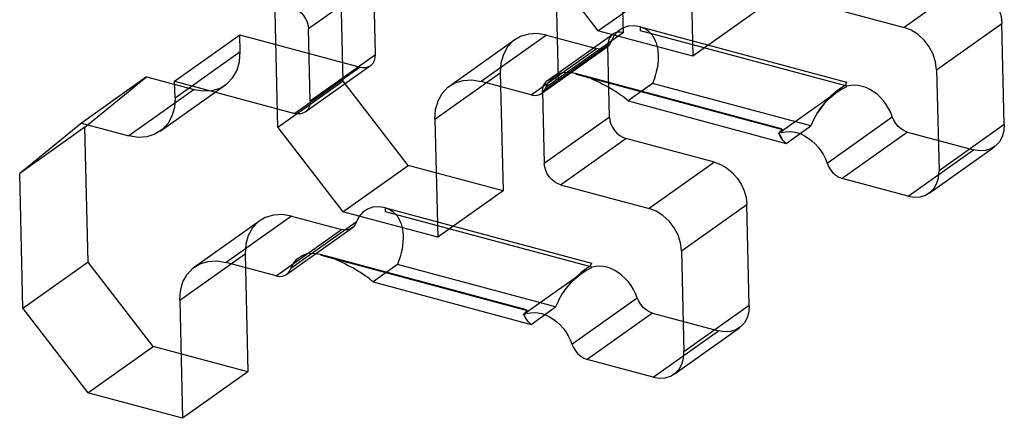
# Model space of a CAD drawing. Header units: millimetres. Extents: x 6 to 414, y 7 to 290.
# Tile 279 of 341: x 201.359 to 201.62, y 140.242 to 140.348. Entities that reach past the tile are written whole.
import ezdxf

# ---------------------------------------------------------------- set-up
doc = ezdxf.new("R2010")
doc.units = ezdxf.units.MM
doc.header["$LTSCALE"] = 23.1
doc.layers.get('0').update_dxf_attribs({"linetype": 'CONTINUOUS'})

msp = doc.modelspace()

# ---------------------------------------------------------------- linework, layer by layer
at = {"color": 6, "linetype": 'Continuous'}
for p, q in [((201.51914, 140.34442), (201.51839, 140.37575)), ((201.44475, 140.33157), (201.4439, 140.36738)), ((201.49516, 140.36732), (201.51239, 140.34491)), ((201.53685, 140.36948), (201.53759, 140.33815)), ((201.50105, 140.36345), (201.50179, 140.33211)), ((201.45287, 140.35775), (201.43553, 140.34545)), ((201.45333, 140.33864), (201.45287, 140.35775)), ((201.51239, 140.34491), (201.52973, 140.35721)), ((201.61108, 140.3581), (201.59373, 140.3458)), ((201.42741, 140.31927), (201.42656, 140.35508)), ((201.57021, 140.35211), (201.59373, 140.3458)), ((201.55493, 140.35045), (201.53759, 140.33815)), ((201.60234, 140.33459), (201.61969, 140.34689)), ((201.62032, 140.32004), (201.61969, 140.34689)), ((201.39996, 140.33156), (201.41731, 140.34386)), ((201.41731, 140.34386), (201.44923, 140.3353)), ((201.41741, 140.33939), (201.41731, 140.34386)), ((201.43598, 140.32634), (201.43553, 140.34545)), ((201.49872, 140.34377), (201.48138, 140.33147)), ((201.51914, 140.34442), (201.49859, 140.32982)), ((201.49872, 140.34377), (201.51204, 140.3402)), ((201.499, 140.33172), (201.51635, 140.34402)), ((201.53759, 140.33815), (201.51239, 140.34491)), ((201.47302, 140.33028), (201.49036, 140.34258)), ((201.4977, 140.32876), (201.51504, 140.34107)), ((201.51549, 140.32196), (201.51504, 140.34107)), ((201.40007, 140.32708), (201.41741, 140.33939)), ((201.43598, 140.32634), (201.45333, 140.33864)), ((201.4947, 140.3279), (201.51204, 140.3402)), ((201.51483, 140.3406), (201.49749, 140.32829)), ((201.43467, 140.32339), (201.45202, 140.33569)), ((201.44923, 140.3353), (201.43189, 140.32299)), ((201.46909, 140.32143), (201.48644, 140.33373)), ((201.48644, 140.33373), (201.48718, 140.30239)), ((201.60234, 140.33459), (201.60298, 140.30774)), ((201.39253, 140.33272), (201.37519, 140.32042)), ((201.37615, 140.31933), (201.39253, 140.33272)), ((201.39253, 140.33272), (201.40513, 140.32934)), ((201.39615, 140.31823), (201.41349, 140.33053)), ((201.39996, 140.33156), (201.43189, 140.32299)), ((201.40007, 140.32708), (201.39996, 140.33156)), ((201.44475, 140.33157), (201.42741, 140.31927)), ((201.46198, 140.30916), (201.44475, 140.33157)), ((201.4947, 140.3279), (201.48138, 140.33147)), ((201.52691, 140.33091), (201.5204, 140.3263)), ((201.56891, 140.31964), (201.52691, 140.33091)), ((201.40513, 140.32934), (201.38779, 140.31704)), ((201.4977, 140.32876), (201.49815, 140.30966)), ((201.57627, 140.32891), (201.56028, 140.31757)), ((201.5204, 140.3263), (201.56241, 140.31503)), ((201.37519, 140.32042), (201.35881, 140.30702)), ((201.37519, 140.32042), (201.38779, 140.31704)), ((201.46909, 140.32143), (201.46984, 140.29009)), ((201.51549, 140.32196), (201.49815, 140.30966)), ((201.57324, 140.30979), (201.59058, 140.32209)), ((201.62032, 140.32004), (201.60298, 140.30774)), ((201.37615, 140.31933), (201.35881, 140.30702)), ((201.377, 140.28352), (201.37615, 140.31933)), ((201.42741, 140.31927), (201.44463, 140.29686)), ((201.56241, 140.31503), (201.56891, 140.31964)), ((201.59461, 140.31804), (201.57727, 140.30574)), ((201.59461, 140.31804), (201.61214, 140.31334)), ((201.50246, 140.30406), (201.5198, 140.31636)), ((201.54332, 140.31005), (201.5198, 140.31636)), ((201.59479, 140.30104), (201.61214, 140.31334)), ((201.60036, 140.30183), (201.61771, 140.31414)), ((201.54332, 140.31005), (201.52598, 140.29775)), ((201.35966, 140.27122), (201.35881, 140.30702)), ((201.44463, 140.29686), (201.46198, 140.30916)), ((201.48718, 140.30239), (201.46198, 140.30916)), ((201.59479, 140.30104), (201.57727, 140.30574)), ((201.48718, 140.30239), (201.46984, 140.29009)), ((201.50246, 140.30406), (201.52598, 140.29775)), ((201.46984, 140.29009), (201.44463, 140.29686)), ((201.53459, 140.28654), (201.55194, 140.29884)), ((201.55257, 140.27199), (201.55194, 140.29884)), ((201.40527, 140.28223), (201.42261, 140.29453)), ((201.43097, 140.29572), (201.41363, 140.28342)), ((201.44818, 140.29407), (201.43084, 140.28177)), ((201.43097, 140.29572), (201.44429, 140.29215)), ((201.42695, 140.27984), (201.44429, 140.29215)), ((201.44708, 140.29254), (201.42973, 140.28024)), ((201.53459, 140.28654), (201.53523, 140.25968)), ((201.377, 140.28352), (201.35966, 140.27122)), ((201.39423, 140.2611), (201.377, 140.28352)), ((201.40134, 140.27337), (201.41869, 140.28567)), ((201.42695, 140.27984), (201.41363, 140.28342)), ((201.41869, 140.28567), (201.41943, 140.25434)), ((201.45915, 140.28286), (201.45265, 140.27825)), ((201.50116, 140.27159), (201.45915, 140.28286)), ((201.50852, 140.28085), (201.49253, 140.26952)), ((201.45265, 140.27825), (201.49465, 140.26697)), ((201.40134, 140.27337), (201.40208, 140.24204)), ((201.50549, 140.26173), (201.52283, 140.27404)), ((201.35966, 140.27122), (201.37688, 140.2488)), ((201.49465, 140.26697), (201.50116, 140.27159)), ((201.55257, 140.27199), (201.53523, 140.25968)), ((201.52686, 140.26999), (201.50952, 140.25769)), ((201.52686, 140.26999), (201.54438, 140.26529)), ((201.52704, 140.25299), (201.54438, 140.26529)), ((201.53261, 140.25378), (201.54996, 140.26608)), ((201.37688, 140.2488), (201.39423, 140.2611)), ((201.41943, 140.25434), (201.39423, 140.2611)), ((201.52704, 140.25299), (201.50952, 140.25769)), ((201.41943, 140.25434), (201.40208, 140.24204)), ((201.40208, 140.24204), (201.37688, 140.2488))]:
    msp.add_line(p, q, dxfattribs=at)
at = {"color": 7, "linetype": 'Continuous'}
for p, q in [((201.52371, 140.34596), (201.57845, 140.33128)), ((201.52374, 140.34492), (201.52371, 140.34596)), ((201.57861, 140.3302), (201.52374, 140.34492)), ((201.50637, 140.33366), (201.5611, 140.31897)), ((201.50674, 140.33333), (201.50637, 140.33366)), ((201.56147, 140.31864), (201.50674, 140.33333)), ((201.57845, 140.33128), (201.57811, 140.33044)), ((201.56971, 140.32137), (201.57068, 140.3231)), ((201.56974, 140.32143), (201.56891, 140.31964)), ((201.5611, 140.31897), (201.56126, 140.31789)), ((201.56171, 140.3157), (201.56241, 140.31503)), ((201.45596, 140.29791), (201.5107, 140.28322)), ((201.45599, 140.29687), (201.45596, 140.29791)), ((201.51085, 140.28214), (201.45599, 140.29687)), ((201.43862, 140.28561), (201.49335, 140.27092)), ((201.43898, 140.28528), (201.43862, 140.28561)), ((201.49372, 140.27059), (201.43898, 140.28528)), ((201.5107, 140.28322), (201.51036, 140.28239)), ((201.50198, 140.27337), (201.50116, 140.27159)), ((201.50196, 140.27332), (201.50292, 140.27505)), ((201.49335, 140.27092), (201.49351, 140.26984)), ((201.49396, 140.26764), (201.49465, 140.26697))]:
    msp.add_line(p, q, dxfattribs=at)
at = {"color": 6, "linetype": 'Continuous'}
for points in [[(201.61108, 140.3581), (201.61271, 140.35749), (201.61429, 140.35657), (201.61576, 140.35536), (201.61708, 140.35389), (201.61815, 140.35226), (201.61896, 140.35051), (201.61948, 140.34871), (201.61969, 140.34689)], [(201.43122, 140.35105), (201.43204, 140.35075), (201.43283, 140.35028), (201.43357, 140.34968), (201.43422, 140.34894), (201.43476, 140.34813), (201.43517, 140.34725), (201.43543, 140.34635), (201.43553, 140.34545)], [(201.52371, 140.34596), (201.52203, 140.34623), (201.52039, 140.34612), (201.51891, 140.34563), (201.51764, 140.34476), (201.51664, 140.3436), (201.51559, 140.3414)], [(201.49872, 140.34377), (201.49628, 140.34417), (201.49394, 140.34405), (201.4918, 140.3434), (201.48991, 140.34223), (201.48839, 140.34063), (201.48728, 140.33863), (201.48663, 140.33631), (201.48644, 140.33373)], [(201.51914, 140.34442), (201.51832, 140.34455), (201.51754, 140.34451), (201.51683, 140.34429), (201.5162, 140.3439), (201.51569, 140.34337), (201.51532, 140.3427), (201.5151, 140.34193), (201.51504, 140.34107)], [(201.52371, 140.34596), (201.52415, 140.34583), (201.52457, 140.34565), (201.52498, 140.34544), (201.52537, 140.3452), (201.52575, 140.34491), (201.52611, 140.34458), (201.52646, 140.34421), (201.52678, 140.3438), (201.52709, 140.34335), (201.52737, 140.34284), (201.52762, 140.34229), (201.52784, 140.34168), (201.52803, 140.34102), (201.52819, 140.34031), (201.5283, 140.33955), (201.52837, 140.33874), (201.52839, 140.33787), (201.52835, 140.33696), (201.52826, 140.33601), (201.52811, 140.33502), (201.5279, 140.33401), (201.52763, 140.33298), (201.5273, 140.33195), (201.52691, 140.33091)], [(201.60234, 140.33459), (201.60209, 140.33663), (201.60143, 140.33868), (201.6004, 140.34064), (201.59902, 140.34244), (201.59741, 140.34393), (201.59563, 140.34506), (201.59373, 140.3458)], [(201.51559, 140.3414), (201.51509, 140.3408), (201.51445, 140.34037), (201.51371, 140.34012), (201.51291, 140.34006), (201.51204, 140.3402)], [(201.40513, 140.32934), (201.40757, 140.32894), (201.40991, 140.32906), (201.41205, 140.32971), (201.41395, 140.33088), (201.41546, 140.33249), (201.41657, 140.33449), (201.41723, 140.3368), (201.41741, 140.33939)], [(201.44923, 140.3353), (201.45005, 140.33516), (201.45082, 140.3352), (201.45154, 140.33542), (201.45217, 140.33581), (201.45268, 140.33635), (201.45304, 140.33701), (201.45326, 140.33778), (201.45333, 140.33864)], [(201.49928, 140.33126), (201.50028, 140.33245), (201.50155, 140.33332), (201.50303, 140.33382), (201.50464, 140.33393), (201.50637, 140.33366)], [(201.50637, 140.33366), (201.50675, 140.33356), (201.50714, 140.33344), (201.50754, 140.33332), (201.50795, 140.33318), (201.50837, 140.33303), (201.50881, 140.33288), (201.50926, 140.33271), (201.50972, 140.33253)], [(201.46909, 140.32143), (201.46927, 140.32397), (201.46992, 140.32629), (201.47102, 140.32829), (201.47256, 140.32993), (201.47442, 140.33108), (201.47656, 140.33174), (201.47889, 140.33188), (201.48138, 140.33147)], [(201.4947, 140.3279), (201.49554, 140.32776), (201.49636, 140.32782), (201.4971, 140.32807), (201.49774, 140.3285), (201.49823, 140.32908), (201.49928, 140.33126)], [(201.4977, 140.32876), (201.49776, 140.32961), (201.49797, 140.33039), (201.49834, 140.33105), (201.49885, 140.3316), (201.49947, 140.33198), (201.50019, 140.3322), (201.50096, 140.33225), (201.50179, 140.33211)], [(201.59058, 140.32209), (201.59015, 140.32322), (201.58961, 140.32431), (201.58897, 140.32535), (201.58823, 140.32633), (201.58741, 140.32723), (201.58653, 140.32805), (201.58558, 140.32875), (201.5846, 140.32935), (201.58359, 140.32982), (201.58256, 140.33017), (201.58153, 140.33039), (201.58052, 140.33046), (201.57955, 140.3304), (201.57861, 140.3302)], [(201.40007, 140.32708), (201.39989, 140.32454), (201.39924, 140.32222), (201.39814, 140.32022), (201.3966, 140.31858), (201.39474, 140.31743), (201.3926, 140.31677), (201.39027, 140.31663), (201.38779, 140.31704)], [(201.43598, 140.32634), (201.43592, 140.3255), (201.43571, 140.32472), (201.43534, 140.32405), (201.43483, 140.32351), (201.43421, 140.32312), (201.43349, 140.3229), (201.43272, 140.32286), (201.43189, 140.32299)], [(201.51549, 140.32196), (201.51559, 140.32107), (201.51585, 140.32017), (201.51625, 140.3193), (201.5168, 140.31847), (201.51745, 140.31774), (201.51818, 140.31714), (201.51897, 140.31667), (201.5198, 140.31636)], [(201.59461, 140.31804), (201.59377, 140.31836), (201.59294, 140.31886), (201.59217, 140.31951), (201.59151, 140.32029), (201.59098, 140.32115), (201.59058, 140.32209)], [(201.62032, 140.32004), (201.62021, 140.31834), (201.61977, 140.3168), (201.61904, 140.31546), (201.61801, 140.31437), (201.61677, 140.3136), (201.61535, 140.31316), (201.61379, 140.31307), (201.61214, 140.31334)], [(201.56126, 140.31789), (201.56221, 140.3181), (201.56318, 140.31816), (201.56419, 140.31808), (201.56522, 140.31787), (201.56624, 140.31752), (201.56726, 140.31705), (201.56824, 140.31645), (201.56918, 140.31574), (201.57007, 140.31493), (201.57089, 140.31403), (201.57162, 140.31305), (201.57227, 140.31201), (201.5728, 140.31092), (201.57324, 140.30979)], [(201.50246, 140.30406), (201.50164, 140.30436), (201.50085, 140.30483), (201.50011, 140.30543), (201.49945, 140.30617), (201.49892, 140.30698), (201.49851, 140.30785), (201.49825, 140.30875), (201.49815, 140.30966)], [(201.54332, 140.31005), (201.54496, 140.30944), (201.54654, 140.30851), (201.54801, 140.3073), (201.54933, 140.30583), (201.5504, 140.3042), (201.55121, 140.30245), (201.55173, 140.30066), (201.55194, 140.29884)], [(201.57324, 140.30979), (201.57362, 140.30887), (201.57416, 140.308), (201.57482, 140.30722), (201.57558, 140.30656), (201.5764, 140.30607), (201.57727, 140.30574)], [(201.59479, 140.30104), (201.59642, 140.30077), (201.59798, 140.30086), (201.59941, 140.30129), (201.60067, 140.30207), (201.60168, 140.30314), (201.60242, 140.30447), (201.60286, 140.30601), (201.60298, 140.30774)], [(201.45596, 140.29791), (201.45428, 140.29818), (201.45264, 140.29807), (201.45116, 140.29757), (201.44988, 140.29671), (201.44889, 140.29555), (201.44784, 140.29335)], [(201.45596, 140.29791), (201.4564, 140.29777), (201.45682, 140.2976), (201.45723, 140.29739), (201.45762, 140.29714), (201.458, 140.29686), (201.45836, 140.29653), (201.45871, 140.29616), (201.45903, 140.29575), (201.45933, 140.29529), (201.45961, 140.29479), (201.45987, 140.29423), (201.46009, 140.29363), (201.46028, 140.29297), (201.46044, 140.29226), (201.46055, 140.2915), (201.46062, 140.29068), (201.46064, 140.28982), (201.4606, 140.28891), (201.46051, 140.28795), (201.46036, 140.28697), (201.46015, 140.28596), (201.45988, 140.28493), (201.45955, 140.2839), (201.45915, 140.28286)], [(201.53459, 140.28654), (201.53434, 140.28858), (201.53368, 140.29063), (201.53264, 140.29259), (201.53127, 140.29438), (201.52966, 140.29587), (201.52787, 140.29701), (201.52598, 140.29775)], [(201.43097, 140.29572), (201.42853, 140.29612), (201.42619, 140.296), (201.42405, 140.29535), (201.42215, 140.29418), (201.42064, 140.29257), (201.41953, 140.29057), (201.41887, 140.28826), (201.41869, 140.28567)], [(201.44784, 140.29335), (201.44734, 140.29275), (201.4467, 140.29232), (201.44596, 140.29207), (201.44516, 140.29201), (201.44429, 140.29215)], [(201.40134, 140.27337), (201.40152, 140.27592), (201.40217, 140.27823), (201.40327, 140.28024), (201.40481, 140.28188), (201.40667, 140.28303), (201.40881, 140.28369), (201.41114, 140.28382), (201.41363, 140.28342)], [(201.43152, 140.28321), (201.43253, 140.2844), (201.4338, 140.28526), (201.43528, 140.28576), (201.43688, 140.28588), (201.43862, 140.28561)], [(201.43862, 140.28561), (201.43899, 140.2855), (201.43938, 140.28539), (201.43978, 140.28526), (201.4402, 140.28513), (201.44062, 140.28498), (201.44106, 140.28482), (201.4415, 140.28465), (201.44197, 140.28447)], [(201.42695, 140.27984), (201.42779, 140.27971), (201.42861, 140.27976), (201.42935, 140.28001), (201.42999, 140.28044), (201.43048, 140.28103), (201.43152, 140.28321)], [(201.52283, 140.27404), (201.5224, 140.27517), (201.52186, 140.27626), (201.52121, 140.2773), (201.52048, 140.27828), (201.51966, 140.27918), (201.51877, 140.27999), (201.51783, 140.2807), (201.51685, 140.2813), (201.51583, 140.28177), (201.51481, 140.28212), (201.51378, 140.28233), (201.51277, 140.28241), (201.5118, 140.28234), (201.51085, 140.28214)], [(201.52686, 140.26999), (201.52601, 140.27031), (201.52518, 140.27081), (201.52442, 140.27146), (201.52376, 140.27224), (201.52322, 140.2731), (201.52283, 140.27404)], [(201.55257, 140.27199), (201.55245, 140.27029), (201.55202, 140.26874), (201.55129, 140.26741), (201.55026, 140.26632), (201.54902, 140.26555), (201.5476, 140.26511), (201.54604, 140.26502), (201.54438, 140.26529)], [(201.49351, 140.26984), (201.49445, 140.27004), (201.49543, 140.27011), (201.49644, 140.27003), (201.49746, 140.26982), (201.49849, 140.26947), (201.4995, 140.26899), (201.50049, 140.2684), (201.50143, 140.26769), (201.50232, 140.26688), (201.50313, 140.26598), (201.50387, 140.265), (201.50451, 140.26396), (201.50505, 140.26287), (201.50549, 140.26173)], [(201.50549, 140.26173), (201.50587, 140.26082), (201.5064, 140.25994), (201.50707, 140.25916), (201.50783, 140.25851), (201.50865, 140.25802), (201.50952, 140.25769)], [(201.52704, 140.25299), (201.52867, 140.25272), (201.53022, 140.2528), (201.53165, 140.25323), (201.53292, 140.25401), (201.53393, 140.25508), (201.53466, 140.25642), (201.5351, 140.25796), (201.53523, 140.25968)]]:
    msp.add_lwpolyline(points, dxfattribs=at)
at = {"color": 7, "linetype": 'Continuous'}
for points in [[(201.57811, 140.33044), (201.57687, 140.3297), (201.57559, 140.32874), (201.57423, 140.32752), (201.5729, 140.32613), (201.57173, 140.32467), (201.57068, 140.3231)], [(201.57064, 140.32302), (201.57169, 140.32455), (201.57287, 140.32598), (201.57423, 140.32733), (201.57568, 140.32849), (201.5771, 140.3294), (201.57849, 140.33011)], [(201.56066, 140.31731), (201.56062, 140.31787), (201.56077, 140.31823), (201.56105, 140.31848), (201.56147, 140.31864)], [(201.56241, 140.31503), (201.5617, 140.31573), (201.56116, 140.31636), (201.56081, 140.31693), (201.56062, 140.31743)], [(201.56138, 140.31798), (201.56106, 140.31802), (201.56081, 140.31794), (201.56066, 140.3177)], [(201.56066, 140.31731), (201.56085, 140.31685), (201.5612, 140.31632)], [(201.50289, 140.27497), (201.50394, 140.2765), (201.50512, 140.27793), (201.50648, 140.27928), (201.50793, 140.28044), (201.50935, 140.28135), (201.51074, 140.28206)], [(201.51036, 140.28239), (201.50912, 140.28165), (201.50784, 140.28069), (201.50648, 140.27946), (201.50515, 140.27808), (201.50398, 140.27662), (201.50292, 140.27505)], [(201.49291, 140.26926), (201.49287, 140.26982), (201.49302, 140.27018), (201.4933, 140.27043), (201.49372, 140.27059)], [(201.49465, 140.26697), (201.49394, 140.26768), (201.49341, 140.26831), (201.49305, 140.26888), (201.49287, 140.26937)], [(201.49363, 140.26992), (201.49331, 140.26997), (201.49306, 140.26989), (201.4929, 140.26964)], [(201.49291, 140.26926), (201.49309, 140.2688), (201.49344, 140.26826)]]:
    msp.add_lwpolyline(points, dxfattribs=at)
at = {"color": 6, "linetype": 'Continuous'}
for centre in [(201.512, 140.32855), (201.44425, 140.2805)]:
    msp.add_ellipse(centre, major_axis=(0.01004, -0.00504), ratio=0.239338, start_param=0.710135, end_param=1.917993, dxfattribs=at)

doc.saveas('drawing.dxf')
